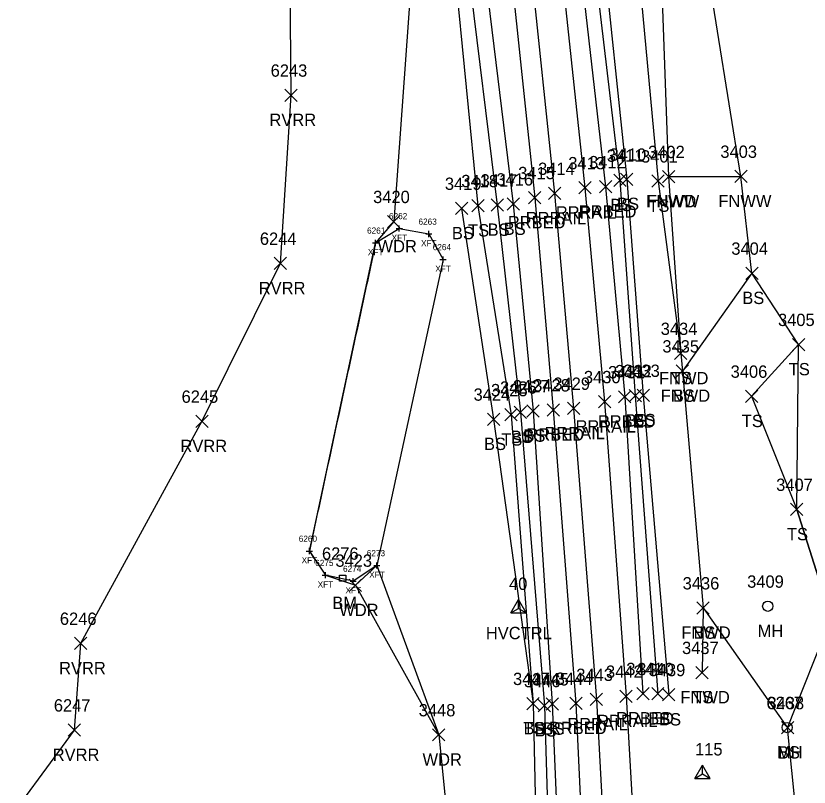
# Model space of a CAD drawing. Extents: x 1462668 to 1465147, y 550359 to 557351.
# Drawn here: x 1464877.5 to 1465006.3, y 551584.4 to 551709.5 of the extents above; entities that cross this region are included whole.
import ezdxf

# ---------------------------------------------------------------- set-up
doc = ezdxf.new("R2010")
doc.units = 0
for name, color, linetype in [('B_A', 7, 'Continuous'), ('B_I', 7, 'Continuous'), ('B_TIC', 7, 'Continuous'), ('BFT', 7, 'Continuous'), ('C_A', 7, 'Continuous'), ('C_I', 7, 'Continuous'), ('CPBM', 7, 'Continuous'), ('CPSM', 7, 'Continuous'), ('L_A', 7, 'Continuous'), ('L_I', 7, 'Continuous'), ('L_TIC', 7, 'Continuous'), ('LAWA', 7, 'Continuous'), ('LAWE', 7, 'Continuous'), ('LELB', 7, 'Continuous'), ('Level 6', 7, 'Continuous'), ('LFNC', 7, 'Continuous'), ('R_A', 7, 'Continuous'), ('R_I', 7, 'Continuous'), ('R_TIC', 7, 'Continuous'), ('RR', 7, 'Continuous'), ('RRB', 7, 'Continuous'), ('U_A', 7, 'Continuous'), ('U_I', 7, 'Continuous'), ('UUMH', 7, 'Continuous')]:
    doc.layers.add(name, color=color, linetype=linetype)

msp = doc.modelspace()

# ---------------------------------------------------------------- linework, layer by layer
at = {"layer": 'B_TIC'}
for p, q in [((1464939.73, 551675.02), (1464939.81, 551675.02)), ((1464944.52, 551674.12), (1464944.59, 551674.12)), ((1464935.89, 551672.67), (1464935.96, 551672.67)), ((1464946.83, 551669.99), (1464946.91, 551669.99)), ((1464925.13, 551622.67), (1464925.2, 551622.67)), ((1464925.13, 551622.67), (1464925.2, 551622.67)), ((1464936.1, 551620.32), (1464936.17, 551620.32)), ((1464927.73, 551618.74), (1464927.8, 551618.74)), ((1464927.73, 551618.74), (1464927.8, 551618.74)), ((1464932.25, 551617.79), (1464932.33, 551617.79))]:
    msp.add_line(p, q, dxfattribs=at)
for points in [[(1464939.73, 551674.52), (1464939.73, 551675.52)], [(1464939.23, 551675.02), (1464940.23, 551675.02)], [(1464944.01, 551674.12), (1464945.01, 551674.12)], [(1464944.51, 551673.62), (1464944.51, 551674.62)], [(1464935.38, 551672.67), (1464936.38, 551672.67)], [(1464935.88, 551672.17), (1464935.88, 551673.17)], [(1464946.83, 551669.49), (1464946.83, 551670.49)], [(1464946.33, 551669.99), (1464947.33, 551669.99)], [(1464924.63, 551622.67), (1464925.63, 551622.67)], [(1464924.63, 551622.67), (1464925.63, 551622.67)], [(1464925.13, 551622.17), (1464925.13, 551623.17)], [(1464925.13, 551622.17), (1464925.13, 551623.17)], [(1464935.59, 551620.32), (1464936.59, 551620.32)], [(1464936.09, 551619.82), (1464936.09, 551620.82)], [(1464927.22, 551618.74), (1464928.22, 551618.74)], [(1464927.22, 551618.74), (1464928.22, 551618.74)], [(1464927.72, 551618.24), (1464927.72, 551619.24)], [(1464927.72, 551618.24), (1464927.72, 551619.24)], [(1464931.75, 551617.79), (1464932.75, 551617.79)], [(1464932.25, 551617.29), (1464932.25, 551618.29)]]:
    msp.add_lwpolyline(points, dxfattribs=at)
at = {"layer": 'BFT'}
for points in [[(1464925.13, 551622.67), (1464935.88, 551672.67), (1464939.73, 551675.02), (1464944.51, 551674.12), (1464946.83, 551669.99), (1464936.09, 551620.32), (1464932.25, 551617.79), (1464927.72, 551618.74)], [(1464925.13, 551622.67), (1464927.72, 551618.74)]]:
    msp.add_lwpolyline(points, dxfattribs=at)
at = {"layer": 'CPBM'}
for p, q in [((1464930.03, 551617.75), (1464930.03, 551618.75)), ((1464930.03, 551618.75), (1464931.03, 551618.75)), ((1464931.03, 551618.75), (1464931.03, 551617.75)), ((1464931.03, 551617.75), (1464930.03, 551617.75)), ((1464930.53, 551618.26), (1464930.53, 551618.26)), ((1464930.53, 551618.26), (1464930.53, 551618.26))]:
    msp.add_line(p, q, dxfattribs=at)
at = {"layer": 'CPSM'}
for p, q in [((1464957.84, 551612.64), (1464959.09, 551614.8)), ((1464960.34, 551612.64), (1464959.09, 551614.8)), ((1464959.09, 551613.36), (1464959.09, 551614.8)), ((1464957.84, 551612.64), (1464959.09, 551613.36)), ((1464957.84, 551612.64), (1464960.34, 551612.64)), ((1464959.09, 551613.36), (1464959.09, 551613.36)), ((1464959.09, 551613.36), (1464960.34, 551612.64)), ((1464987.72, 551585.77), (1464988.97, 551587.94)), ((1464990.22, 551585.77), (1464988.97, 551587.94)), ((1464988.97, 551586.49), (1464988.97, 551587.94)), ((1464987.72, 551585.77), (1464988.97, 551586.49)), ((1464988.97, 551586.49), (1464988.97, 551586.49)), ((1464988.97, 551586.49), (1464990.22, 551585.77)), ((1464987.72, 551585.77), (1464990.22, 551585.77))]:
    msp.add_line(p, q, dxfattribs=at)
at = {"layer": 'L_TIC'}
for points in [[(1464921.14, 551695.64), (1464923.14, 551697.64)], [(1464923.14, 551695.64), (1464921.14, 551697.64)], [(1464982.45, 551682.43), (1464984.45, 551684.43)], [(1464984.45, 551682.43), (1464982.45, 551684.43)], [(1464982.45, 551682.43), (1464984.45, 551684.43)], [(1464984.45, 551682.43), (1464982.45, 551684.43)], [(1464994.18, 551682.47), (1464996.18, 551684.47)], [(1464996.18, 551682.47), (1464994.18, 551684.47)], [(1464974.54, 551681.83), (1464976.54, 551683.83)], [(1464976.54, 551681.83), (1464974.54, 551683.83)], [(1464975.64, 551682.01), (1464977.64, 551684.01)], [(1464977.64, 551682.01), (1464975.64, 551684.01)], [(1464980.74, 551681.71), (1464982.74, 551683.71)], [(1464982.74, 551681.71), (1464980.74, 551683.71)], [(1464948.83, 551677.27), (1464950.83, 551679.27)], [(1464950.83, 551677.27), (1464948.83, 551679.27)], [(1464951.49, 551677.71), (1464953.49, 551679.71)], [(1464953.49, 551677.71), (1464951.49, 551679.71)], [(1464954.63, 551677.82), (1464956.63, 551679.82)], [(1464956.63, 551677.82), (1464954.63, 551679.82)], [(1464957.24, 551677.97), (1464959.24, 551679.97)], [(1464959.24, 551677.97), (1464957.24, 551679.97)], [(1464937.82, 551675.13), (1464939.82, 551677.13)], [(1464939.82, 551675.13), (1464937.82, 551677.13)], [(1464919.4, 551668.35), (1464921.4, 551670.35)], [(1464921.4, 551668.35), (1464919.4, 551670.35)], [(1464995.97, 551666.75), (1464997.97, 551668.75)], [(1464997.97, 551666.75), (1464995.97, 551668.75)], [(1465003.55, 551655.18), (1465005.55, 551657.18)], [(1465005.55, 551655.18), (1465003.55, 551657.18)], [(1464984.43, 551653.73), (1464986.43, 551655.73)], [(1464986.43, 551653.73), (1464984.43, 551655.73)], [(1464984.43, 551653.73), (1464986.43, 551655.73)], [(1464986.43, 551653.73), (1464984.43, 551655.73)], [(1464984.7, 551650.88), (1464986.7, 551652.88)], [(1464986.7, 551650.88), (1464984.7, 551652.88)], [(1464984.7, 551650.88), (1464986.7, 551652.88)], [(1464986.7, 551650.88), (1464984.7, 551652.88)], [(1464977.03, 551646.86), (1464979.03, 551648.86)], [(1464979.03, 551646.86), (1464977.03, 551648.86)], [(1464978.33, 551646.92), (1464980.33, 551648.92)], [(1464980.33, 551646.92), (1464978.33, 551648.92)], [(1464995.92, 551646.78), (1464997.92, 551648.78)], [(1464997.92, 551646.78), (1464995.92, 551648.78)], [(1464956.87, 551643.78), (1464958.87, 551645.78)], [(1464958.87, 551643.78), (1464956.87, 551645.78)], [(1464958.4, 551644.2), (1464960.4, 551646.2)], [(1464960.4, 551644.2), (1464958.4, 551646.2)], [(1464960.44, 551644.4), (1464962.44, 551646.4)], [(1464962.44, 551644.4), (1464960.44, 551646.4)], [(1464906.69, 551642.72), (1464908.69, 551644.72)], [(1464908.69, 551642.72), (1464906.69, 551644.72)], [(1464954.04, 551643.06), (1464956.04, 551645.06)], [(1464956.04, 551643.06), (1464954.04, 551645.06)], [(1465003.25, 551628.42), (1465005.25, 551630.42)], [(1465005.25, 551628.42), (1465003.25, 551630.42)], [(1464931.61, 551616.11), (1464933.61, 551618.11)], [(1464933.61, 551616.11), (1464931.61, 551618.11)], [(1464988.04, 551612.43), (1464990.04, 551614.43)], [(1464990.04, 551612.43), (1464988.04, 551614.43)], [(1464988.04, 551612.43), (1464990.04, 551614.43)], [(1464990.04, 551612.43), (1464988.04, 551614.43)], [(1464886.99, 551606.68), (1464888.99, 551608.68)], [(1464888.99, 551606.68), (1464886.99, 551608.68)], [(1464987.89, 551601.95), (1464989.89, 551603.95)], [(1464989.89, 551601.95), (1464987.89, 551603.95)], [(1464987.89, 551601.95), (1464989.89, 551603.95)], [(1464989.89, 551601.95), (1464987.89, 551603.95)], [(1464980.7, 551598.51), (1464982.7, 551600.51)], [(1464982.7, 551598.51), (1464980.7, 551600.51)], [(1464982.47, 551598.36), (1464984.47, 551600.36)], [(1464984.47, 551598.36), (1464982.47, 551600.36)], [(1464960.45, 551596.92), (1464962.45, 551598.92)], [(1464962.45, 551596.92), (1464960.45, 551598.92)], [(1464960.45, 551596.92), (1464962.45, 551598.92)], [(1464962.45, 551596.92), (1464960.45, 551598.92)], [(1464962.28, 551596.57), (1464964.28, 551598.57)], [(1464964.28, 551596.57), (1464962.28, 551598.57)], [(1464963.55, 551596.85), (1464965.55, 551598.85)], [(1464965.55, 551596.85), (1464963.55, 551598.85)], [(1464885.95, 551592.62), (1464887.95, 551594.62)], [(1464887.95, 551592.62), (1464885.95, 551594.62)], [(1465001.76, 551592.99), (1465003.76, 551594.99)], [(1465003.76, 551592.99), (1465001.76, 551594.99)], [(1464945.14, 551591.84), (1464947.14, 551593.84)], [(1464947.14, 551591.84), (1464945.14, 551593.84)]]:
    msp.add_lwpolyline(points, dxfattribs=at)
at = {"layer": 'LAWA'}
for points in [[(1464822.09, 552191.13), (1464831.12, 552181.23), (1464846.09, 552139.32), (1464854.39, 552125.41), (1464854.76, 552118.31), (1464855.52, 552116.35), (1464856.41, 552111.99), (1464857.4, 552108.26), (1464864.21, 552098.99), (1464865.55, 552089.93), (1464875.65, 552064.09), (1464890.35, 552015.74), (1464891.38, 551985.69), (1464904.19, 551931.25), (1464914.21, 551881.52), (1464914.12, 551876.9), (1464914.48, 551872.2), (1464915.57, 551866.45), (1464918.59, 551841.12), (1464926.38, 551805.64), (1464933.4, 551771.25), (1464941.84, 551717.47), (1464938.82, 551676.13)], [(1464932.61, 551617.11), (1464946.14, 551592.84), (1464950.83, 551545.87), (1464963.4, 551495.44), (1464947.45, 551446.4), (1464946.66, 551398.96), (1464950.63, 551353.01), (1464942.68, 551303.8), (1464943.19, 551252.6), (1464944.1, 551187.61), (1464948.22, 551131.51), (1464943.01, 551091.46), (1464944.29, 551074.84)]]:
    msp.add_lwpolyline(points, dxfattribs=at)
at = {"layer": 'LAWE'}
msp.add_lwpolyline([(1464759.61, 552202.79), (1464780.25, 552180.44), (1464803.55, 552143.82), (1464844.87, 552069.94), (1464864.99, 552018.84), (1464877.43, 551966.68), (1464888.8, 551925.75), (1464895.94, 551874.4), (1464909.19, 551813.8), (1464921.74, 551738.63), (1464922.14, 551696.64), (1464920.4, 551669.35), (1464907.69, 551643.72), (1464887.99, 551607.68), (1464886.95, 551593.62), (1464873.85, 551575.88)], dxfattribs=at)
at = {"layer": 'LELB'}
for points in [[(1464857.07, 552242.46), (1464865.2, 552212.96), (1464870.97, 552191.58), (1464885.97, 552152.01), (1464894.04, 552116.37), (1464905.76, 552072.72), (1464920.4, 552024.45), (1464929.49, 551994.43), (1464932.74, 551964.51), (1464936.27, 551937.8), (1464947, 551882.99), (1464947.49, 551881.01), (1464947.73, 551877.32), (1464953.66, 551846.69), (1464959.08, 551811.5), (1464964.3, 551776.72), (1464969.19, 551734.92), (1464970.84, 551722.67), (1464975.54, 551682.83), (1464978.03, 551647.86), (1464981.7, 551599.51)], [(1464841.77, 552238.45), (1464846.31, 552215.69), (1464847.25, 552212.76), (1464849.98, 552207.37), (1464857.98, 552186.5), (1464868.5, 552146.92), (1464872.78, 552131.98), (1464875.54, 552118.94), (1464878.73, 552113.8), (1464883.37, 552094.34), (1464889.29, 552068.33), (1464901.68, 552020.39), (1464908.94, 551990.33), (1464920.83, 551934.47), (1464930.04, 551882.58), (1464931.82, 551870.06), (1464936.46, 551843.74), (1464941.82, 551807.96), (1464946.97, 551773.69), (1464953.53, 551717.46), (1464958.24, 551678.97), (1464961.44, 551645.4), (1464964.55, 551597.85), (1464966.73, 551546.97)], [(1464914.48, 551872.2), (1464924.48, 551874), (1464927.85, 551872.89), (1464930.43, 551869.97), (1464934.48, 551843.36), (1464939.72, 551807.05), (1464944.24, 551773.43), (1464950.9, 551717.06), (1464955.63, 551678.82), (1464959.4, 551645.2), (1464963.28, 551597.57), (1464964.8, 551546.71), (1464966.53, 551494.93), (1464966.79, 551441.94), (1464968.3, 551401.1), (1464965.92, 551353.61), (1464965.07, 551304.3), (1464962.75, 551247.15), (1464961.36, 551188.58), (1464958.42, 551130.64), (1464955.49, 551094.01), (1464952.56, 551073.69)], [(1464915.57, 551866.45), (1464928, 551869.6), (1464931.76, 551843.59), (1464937.77, 551806.86), (1464942.08, 551772.93), (1464948.71, 551717.27), (1464952.49, 551678.71), (1464957.87, 551644.78), (1464961.45, 551597.92), (1464962.6, 551546.27), (1464963.41, 551495.2), (1464964.92, 551442.3), (1464965.1, 551400.3), (1464964.51, 551353.89), (1464960.59, 551305.34), (1464960.83, 551247.81), (1464957.75, 551187.94), (1464956.49, 551130.72), (1464952.88, 551095.49)], [(1464955.19, 551846.85), (1464959.92, 551811.75), (1464965.81, 551776.66), (1464970.76, 551735.2), (1464972.48, 551722.86), (1464976.64, 551683.01), (1464979.33, 551647.92), (1464983.47, 551599.36)], [(1464977.1, 551735.38), (1464978.26, 551720.68), (1464981.74, 551682.71), (1464985.43, 551654.73)], [(1464949.83, 551678.27), (1464955.04, 551644.06), (1464961.45, 551597.92)], [(1464996.97, 551667.75), (1464985.7, 551651.88)], [(1465004.55, 551656.18), (1464996.92, 551647.78), (1465004.25, 551629.42), (1465009.82, 551611.83)], [(1464989.04, 551613.43), (1465002.76, 551593.99)]]:
    msp.add_lwpolyline(points, dxfattribs=at)
at = {"layer": 'Level 6'}
for points in [[(1465006.63, 551555.62), (1465002.76, 551593.99), (1465009.82, 551611.83), (1465004.25, 551629.42), (1465004.55, 551656.18), (1464996.97, 551667.75), (1464995.18, 551683.47), (1464987.6, 551730.67), (1464983.27, 551780.9), (1464985.17, 551830.5), (1464983.42, 551852.54)], [(1464941.84, 551717.47), (1464938.82, 551676.13), (1464935.88, 551672.67), (1464935.72, 551671.89), (1464935.55, 551671.11), (1464935.38, 551670.32), (1464935.21, 551669.54), (1464935.04, 551668.76), (1464934.87, 551667.98), (1464934.71, 551667.2), (1464934.54, 551666.42), (1464934.37, 551665.64), (1464934.2, 551664.86), (1464934.03, 551664.08), (1464933.87, 551663.29), (1464933.7, 551662.51), (1464933.53, 551661.73), (1464933.36, 551660.95), (1464933.19, 551660.17), (1464933.03, 551659.39), (1464932.86, 551658.61), (1464932.69, 551657.83), (1464932.52, 551657.04), (1464932.35, 551656.26), (1464932.19, 551655.48), (1464932.02, 551654.7), (1464931.85, 551653.92), (1464931.68, 551653.14), (1464931.51, 551652.36), (1464931.34, 551651.58), (1464931.18, 551650.79), (1464931.01, 551650.01), (1464930.84, 551649.23), (1464930.67, 551648.45), (1464930.5, 551647.67), (1464930.34, 551646.89), (1464930.17, 551646.11), (1464930, 551645.33), (1464929.83, 551644.55), (1464929.66, 551643.76), (1464929.5, 551642.98), (1464929.33, 551642.2), (1464929.16, 551641.42), (1464928.99, 551640.64), (1464928.82, 551639.86), (1464928.66, 551639.08), (1464928.49, 551638.3), (1464928.32, 551637.51), (1464928.15, 551636.73), (1464927.98, 551635.95), (1464927.81, 551635.17), (1464927.65, 551634.39), (1464927.48, 551633.61), (1464927.31, 551632.83), (1464927.14, 551632.05), (1464926.97, 551631.27), (1464926.81, 551630.48), (1464926.64, 551629.7), (1464926.47, 551628.92), (1464926.3, 551628.14), (1464926.13, 551627.36), (1464925.97, 551626.58), (1464925.8, 551625.8), (1464925.63, 551625.02), (1464925.46, 551624.23), (1464925.29, 551623.45), (1464925.13, 551622.67), (1464925.77, 551621.69), (1464926.42, 551620.7), (1464927.07, 551619.72), (1464927.72, 551618.74), (1464932.61, 551617.11), (1464936.09, 551620.32), (1464946.14, 551592.84), (1464950.83, 551545.87)]]:
    msp.add_lwpolyline(points, dxfattribs=at)
at = {"layer": 'LFNC'}
for points in [[(1464987.6, 551730.67), (1464981.81, 551729.25), (1464982.05, 551722.75), (1464983.45, 551683.43), (1464995.18, 551683.47)], [(1464983.45, 551683.43), (1464985.43, 551654.73), (1464985.7, 551651.88), (1464989.04, 551613.43), (1464988.89, 551602.95)]]:
    msp.add_lwpolyline(points, dxfattribs=at)
at = {"layer": 'R_TIC'}
for points in [[(1464963.95, 551679.7), (1464965.95, 551681.7)], [(1464965.95, 551679.7), (1464963.95, 551681.7)], [(1464968.85, 551680.61), (1464970.85, 551682.61)], [(1464970.85, 551680.61), (1464968.85, 551682.61)], [(1464972.23, 551680.78), (1464974.23, 551682.78)], [(1464974.23, 551680.78), (1464972.23, 551682.78)], [(1464960.72, 551679.01), (1464962.72, 551681.01)], [(1464962.72, 551679.01), (1464960.72, 551681.01)], [(1464975.32, 551646.69), (1464977.32, 551648.69)], [(1464977.32, 551646.69), (1464975.32, 551648.69)], [(1464972.05, 551645.9), (1464974.05, 551647.9)], [(1464974.05, 551645.9), (1464972.05, 551647.9)], [(1464963.73, 551644.56), (1464965.73, 551646.56)], [(1464965.73, 551644.56), (1464963.73, 551646.56)], [(1464967.01, 551644.82), (1464969.01, 551646.82)], [(1464969.01, 551644.82), (1464967.01, 551646.82)], [(1464978.27, 551598.53), (1464980.27, 551600.53)], [(1464980.27, 551598.53), (1464978.27, 551600.53)], [(1464970.72, 551597.58), (1464972.72, 551599.58)], [(1464972.72, 551597.58), (1464970.72, 551599.58)], [(1464975.54, 551598.09), (1464977.54, 551600.09)], [(1464977.54, 551598.09), (1464975.54, 551600.09)], [(1464967.39, 551596.95), (1464969.39, 551598.95)], [(1464969.39, 551596.95), (1464967.39, 551598.95)]]:
    msp.add_lwpolyline(points, dxfattribs=at)
at = {"layer": 'RR'}
for points in [[(1464852.02, 552240.97), (1464860.95, 552211.03), (1464867.46, 552189.38), (1464878.56, 552150.33), (1464888.65, 552114.07), (1464899.65, 552071.44), (1464911.67, 552023.25), (1464918.83, 551992.82), (1464930.96, 551937.24), (1464942.41, 551878.48), (1464948.1, 551846.23), (1464953.71, 551810.6), (1464958.79, 551776.33), (1464965.84, 551719.17), (1464969.85, 551681.61), (1464973.05, 551646.9), (1464976.54, 551599.09), (1464979.47, 551547.89)], [(1464847.44, 552239.37), (1464856.38, 552209.51), (1464862.72, 552188.03), (1464873.7, 552148.91), (1464883.83, 552112.83), (1464894.99, 552070.02), (1464906.93, 552022.21), (1464914.04, 551991.6), (1464926.18, 551935.75), (1464937.52, 551877.85), (1464943.21, 551844.78), (1464948.86, 551809.48), (1464953.8, 551775.61), (1464961, 551718.49), (1464964.95, 551680.7), (1464968.01, 551645.82), (1464971.72, 551598.58), (1464974.51, 551547.48)]]:
    msp.add_lwpolyline(points, dxfattribs=at)
at = {"layer": 'RRB'}
for points in [[(1464855.42, 552240.92), (1464863.56, 552211.63), (1464869.45, 552190.9), (1464882.08, 552151.37), (1464891.39, 552115.24), (1464902.98, 552072.31), (1464915.98, 552024.34), (1464921.97, 551993.58), (1464934.02, 551937.54), (1464944.85, 551880.38), (1464951, 551846.61), (1464956.76, 551811.21), (1464961.88, 551776.42), (1464968.85, 551719.75), (1464973.23, 551681.78), (1464976.32, 551647.69), (1464979.27, 551599.53)], [(1464844.83, 552239.1), (1464853.12, 552208.57), (1464859.71, 552187.12), (1464871.12, 552147.96), (1464880.11, 552112.88), (1464891.67, 552069.24), (1464903.45, 552021.23), (1464911.32, 551990.86), (1464923.48, 551935.24), (1464934.18, 551877.16), (1464939.94, 551844.74), (1464945.92, 551808.83), (1464950.76, 551774.65), (1464957.7, 551718.03), (1464961.72, 551680.01), (1464964.73, 551645.56), (1464968.39, 551597.95), (1464970.75, 551547.2)]]:
    msp.add_lwpolyline(points, dxfattribs=at)
at = {"layer": 'UUMH'}
for p, q in [((1464999.55, 551613.71), (1464999.55, 551613.71)), ((1465000.38, 551613.71), (1465000.38, 551613.71)), ((1465002.7, 551594.02), (1465002.7, 551594.02)), ((1465003.53, 551594.02), (1465003.53, 551594.02))]:
    msp.add_line(p, q, dxfattribs=at)
for centre in [(1464999.55, 551613.71), (1465002.7, 551594.02)]:
    msp.add_circle(centre, 0.833, dxfattribs=at)

# ---------------------------------------------------------------- texts
at = {"layer": 'B_A'}
for p in [(1464938.48, 551673.02), (1464943.26, 551672.12), (1464934.63, 551670.67), (1464945.57, 551667.99), (1464923.87, 551620.67), (1464923.87, 551620.67), (1464934.84, 551618.32), (1464926.47, 551616.74), (1464926.47, 551616.74), (1464930.99, 551615.79)]:
    msp.add_text('XFT', height=1, dxfattribs=at).set_placement(p)
at = {"layer": 'B_I'}
for s, p in [('6262', (1464938.05, 551676.52)), ('6263', (1464942.84, 551675.62)), ('6261', (1464934.49, 551674.17)), ('6264', (1464945.15, 551671.49)), ('6260', (1464923.4, 551624.17)), ('6260', (1464923.4, 551624.17)), ('6273', (1464934.44, 551621.82)), ('6275', (1464926.07, 551620.24)), ('6275', (1464926.07, 551620.24)), ('6274', (1464930.59, 551619.29))]:
    msp.add_text(s, height=1, dxfattribs=at).set_placement(p)
at = {"layer": 'C_A'}
for s, p in [('BM', (1464928.85, 551613.26)), ('HVCTRL', (1464953.78, 551608.36))]:
    msp.add_text(s, height=2, dxfattribs=at).set_placement(p)
at = {"layer": 'C_I'}
for s, p in [('6276', (1464927.17, 551621.26)), ('40', (1464957.54, 551616.36)), ('115', (1464987.74, 551589.49))]:
    msp.add_text(s, height=2, dxfattribs=at).set_placement(p)
at = {"layer": 'L_A'}
for s, p in [('RVRR', (1464918.65, 551691.64)), ('FNWW', (1464979.8, 551678.43)), ('FNWD', (1464979.92, 551678.43)), ('FNWW', (1464991.53, 551678.47)), ('BS', (1464973.98, 551677.83)), ('BS', (1464975.08, 551678.01)), ('TS', (1464980.15, 551677.71)), ('BS', (1464948.27, 551673.27)), ('TS', (1464950.9, 551673.71)), ('BS', (1464954.07, 551673.82)), ('BS', (1464956.68, 551673.97)), ('WDR', (1464936.19, 551671.13)), ('RVRR', (1464916.91, 551664.35)), ('BS', (1464995.41, 551662.75)), ('TS', (1465002.96, 551651.18)), ('FNWD', (1464981.89, 551649.73)), ('TS', (1464983.84, 551649.73)), ('FNWD', (1464982.17, 551646.88)), ('BS', (1464984.14, 551646.88)), ('BS', (1464976.47, 551642.86)), ('BS', (1464977.77, 551642.92)), ('TS', (1464995.33, 551642.78)), ('TS', (1464956.28, 551639.78)), ('BS', (1464957.84, 551640.2)), ('BS', (1464959.88, 551640.4)), ('RVRR', (1464904.2, 551638.72)), ('BS', (1464953.48, 551639.06)), ('TS', (1465002.66, 551624.42)), ('WDR', (1464929.98, 551612.11)), ('FNWD', (1464985.51, 551608.43)), ('BS', (1464987.49, 551608.43)), ('RVRR', (1464884.5, 551602.68)), ('FNWD', (1464985.36, 551597.95)), ('TS', (1464987.3, 551597.95)), ('BS', (1464980.14, 551594.51)), ('BS', (1464981.91, 551594.36)), ('TS', (1464959.86, 551592.92)), ('BS', (1464959.89, 551592.92)), ('BS', (1464961.72, 551592.57)), ('BS', (1464962.99, 551592.85)), ('RVRR', (1464883.46, 551588.62)), ('BS', (1465001.2, 551588.99)), ('WDR', (1464943.5, 551587.84))]:
    msp.add_text(s, height=2, dxfattribs=at).set_placement(p)
at = {"layer": 'L_I'}
for s, p in [('6243', (1464918.84, 551699.64)), ('3402', (1464980.12, 551686.43)), ('3402', (1464980.12, 551686.43)), ('3403', (1464991.85, 551686.47)), ('3411', (1464973.41, 551685.83)), ('3410', (1464973.86, 551686.01)), ('3401', (1464978.97, 551685.71)), ('3419', (1464947.13, 551681.27)), ('3418', (1464949.8, 551681.71)), ('3417', (1464952.93, 551681.82)), ('3416', (1464955.49, 551681.97)), ('3420', (1464935.48, 551679.13)), ('6244', (1464917.09, 551672.35)), ('3404', (1464993.63, 551670.75)), ('3405', (1465001.21, 551659.18)), ('3434', (1464982.17, 551657.73)), ('3434', (1464982.17, 551657.73)), ('3435', (1464982.44, 551654.88)), ('3435', (1464982.44, 551654.88)), ('3432', (1464974.77, 551650.86)), ('3433', (1464976.07, 551650.92)), ('3406', (1464993.52, 551650.78)), ('3425', (1464954.61, 551647.78)), ('3426', (1464956.09, 551648.2)), ('3427', (1464958.18, 551648.4)), ('6245', (1464904.38, 551646.72)), ('3424', (1464951.78, 551647.06)), ('3407', (1465000.91, 551632.42)), ('3423', (1464929.35, 551620.11)), ('3436', (1464985.73, 551616.43)), ('3436', (1464985.73, 551616.43)), ('6246', (1464884.62, 551610.68)), ('3437', (1464985.63, 551605.95)), ('3437', (1464985.63, 551605.95)), ('3440', (1464978.35, 551602.51)), ('3439', (1464980.21, 551602.36)), ('3447', (1464958.19, 551600.92)), ('3447', (1464958.19, 551600.92)), ('3446', (1464959.96, 551600.57)), ('3445', (1464961.29, 551600.85)), ('6247', (1464883.64, 551596.62)), ('3438', (1464999.5, 551596.99)), ('3448', (1464942.88, 551595.84))]:
    msp.add_text(s, height=2, dxfattribs=at).set_placement(p)
at = {"layer": 'R_A'}
for s, p in [('RRRAIL', (1464965.14, 551676.61)), ('RRBED', (1464968.87, 551676.78)), ('RRBED', (1464957.36, 551675.01)), ('RRRAIL', (1464960.25, 551675.7)), ('RRBED', (1464971.97, 551642.69)), ('RRRAIL', (1464968.34, 551641.9)), ('RRBED', (1464960.37, 551640.56)), ('RRRAIL', (1464963.3, 551640.82)), ('RRRAIL', (1464967.01, 551593.58)), ('RRRAIL', (1464971.83, 551594.09)), ('RRBED', (1464974.92, 551594.53)), ('RRBED', (1464964.03, 551592.95))]:
    msp.add_text(s, height=2, dxfattribs=at).set_placement(p)
at = {"layer": 'R_I'}
for s, p in [('3412', (1464970.54, 551684.78)), ('3414', (1464962.26, 551683.7)), ('3413', (1464967.16, 551684.61)), ('3415', (1464959.03, 551683.01)), ('3431', (1464973.63, 551650.69)), ('3429', (1464964.74, 551648.82)), ('3430', (1464969.7, 551649.9)), ('3428', (1464961.47, 551648.56)), ('3441', (1464976.58, 551602.53)), ('3443', (1464968.46, 551601.58)), ('3442', (1464973.28, 551602.09)), ('3444', (1464965.13, 551600.95))]:
    msp.add_text(s, height=2, dxfattribs=at).set_placement(p)
at = {"layer": 'U_A'}
for p in [(1464997.91, 551608.71), (1465001.06, 551589.02)]:
    msp.add_text('MH', height=2, dxfattribs=at).set_placement(p)
at = {"layer": 'U_I'}
for s, p in [('3409', (1464996.2, 551616.71)), ('6267', (1464999.34, 551597.02))]:
    msp.add_text(s, height=2, dxfattribs=at).set_placement(p)

doc.saveas('drawing.dxf')
